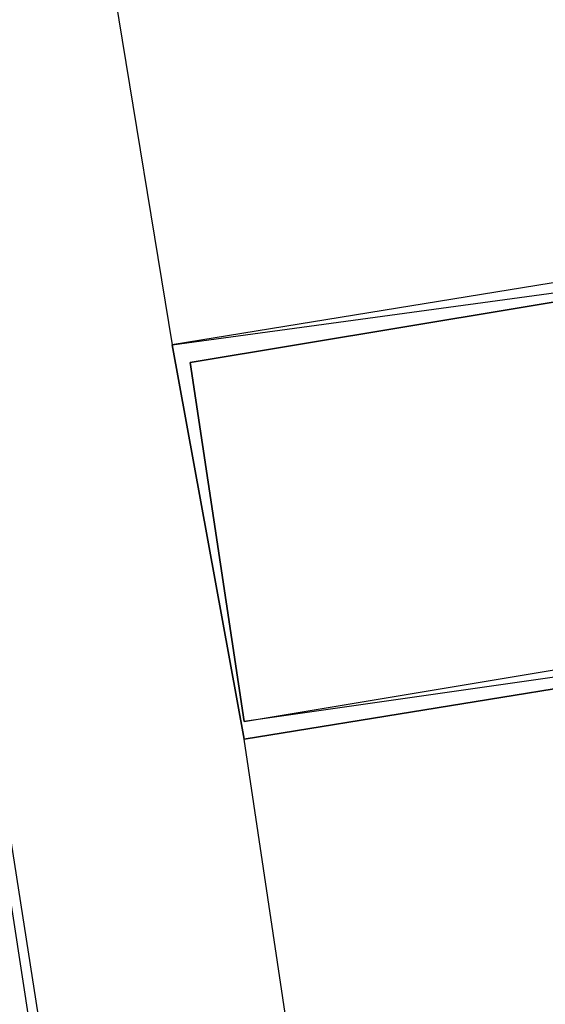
# Model space of a CAD drawing. Header units: feet. Extents: x -79 to 198, y -22 to 181.
# Tile 929 of 982: x 134.86 to 135.25, y 138.314 to 139.046. Entities that reach past the tile are written whole.
import ezdxf

# ---------------------------------------------------------------- set-up
doc = ezdxf.new("R2010")
doc.units = ezdxf.units.FT
doc.layers.add('A-LINEA', color=7, linetype='CONTINUOUS')

msp = doc.modelspace()

# ---------------------------------------------------------------- linework, layer by layer
at = {"layer": 'A-LINEA'}
for p, q in [((134.3733, 142.4578), (134.9733, 138.8044)), ((134.3733, 142.4578), (134.9733, 138.8044)), ((135.5733, 134.8444), (135.0267, 138.5111)), ((135.5733, 134.8444), (135.0267, 138.5111))]:
    msp.add_line(p, q, dxfattribs=at)
for points in [[(137.5067, 106.2578), (137.4533, 109.6311), (137.3467, 112.9911), (137.1867, 116.3644), (136.9733, 119.7244), (136.72, 123.0844), (136.4, 126.4444), (136.04, 129.7911), (135.6267, 133.1378), (135.16, 136.4711), (134.64, 139.8044), (134.0667, 143.1244)], [(137.5067, 106.2578), (137.4533, 109.5911), (137.3467, 112.9244), (137.2, 116.2444), (136.9867, 119.5778), (136.7333, 122.8978), (136.4267, 126.2178), (136.0667, 129.5244), (135.6667, 132.8311), (135.2, 136.1378), (134.6933, 139.4311), (134.1333, 142.7111)], [(134.9733, 138.8044), (135.0267, 138.5111), (135.6, 138.6044), (135.5467, 138.8978), (134.9733, 138.8044)], [(134.9733, 138.8044), (135.0267, 138.5111), (135.6, 138.6044), (135.5467, 138.8978), (134.9733, 138.8044)], [(135.0267, 138.5111), (134.9733, 138.8044), (135.56, 138.8844), (135.6, 138.6044), (135.0267, 138.5111)], [(135.0267, 138.5111), (134.9733, 138.8044), (135.56, 138.8844), (135.6, 138.6044), (135.0267, 138.5111)], [(134.9867, 138.7911), (135.0267, 138.5244), (135.5867, 138.6178), (135.5467, 138.8844), (134.9867, 138.7911)], [(135.0267, 138.5244), (134.9867, 138.7911), (135.5467, 138.8844), (135.5867, 138.6044), (135.0267, 138.5244)], [(134.9867, 138.7911), (135.0267, 138.5244), (135.5867, 138.6178), (135.5467, 138.8844), (134.9867, 138.7911)], [(135.0267, 138.5244), (134.9867, 138.7911), (135.5467, 138.8844), (135.5867, 138.6044), (135.0267, 138.5244)]]:
    msp.add_lwpolyline(points, dxfattribs=at)

doc.saveas('drawing.dxf')
